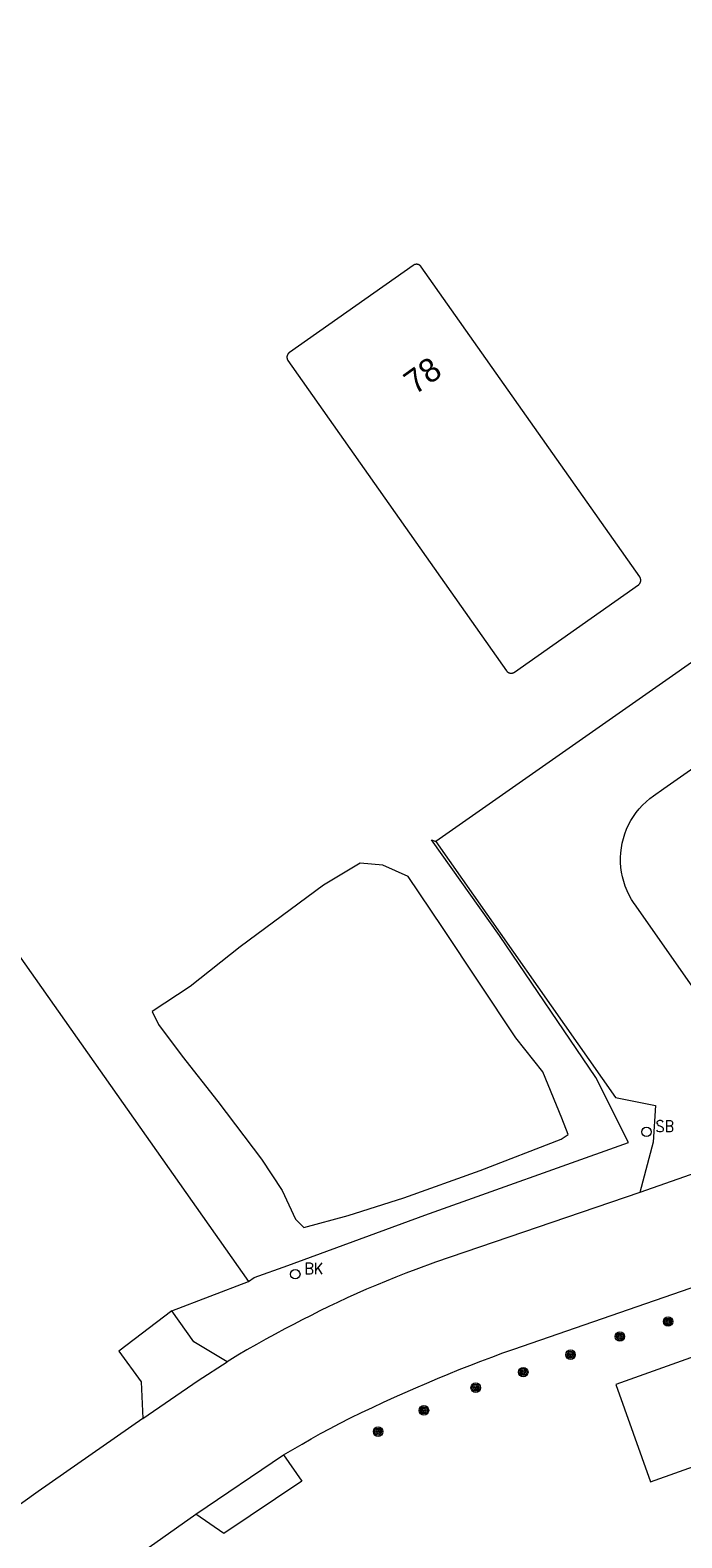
# Model space of a CAD drawing. Header units: metres. Extents: x 138165 to 154469, y 480134 to 494189.
# Tile 367 of 656: x 150632 to 150666, y 482592 to 482671. Entities that reach past the tile are written whole.
import ezdxf

# ---------------------------------------------------------------- set-up
doc = ezdxf.new("R2010")
doc.units = ezdxf.units.M
doc.header["$LTSCALE"] = 0.001
doc.header["$MEASUREMENT"] = 0
for name, color, linetype, lineweight in [('TOP-L-topo objecten punt', 7, 'Continuous', 0), ('TOP-L-topo objecten vlak', 7, 'Continuous', 0), ('TOP-T-topo huisnummering naamgeving', 7, 'Continuous', 0)]:
    doc.layers.add(name, color=color, linetype=linetype, lineweight=lineweight)
doc.styles.add('Style-INTL_ISO', font='INTL_ISO.shx')
doc.styles.add('Style-STANDARD', font='STANDARD.shx')

# ---------------------------------------------------------------- blocks, each defined once
blk = doc.blocks.new('24')
at = {"layer": 'TOP-L-topo objecten punt', "color": 7, "linetype": 'Continuous', "lineweight": 0}
for radius in [0.025, 0.0182, 0.0115, 0.005]:
    blk.add_circle((0, 0), radius, dxfattribs=at)
blk = doc.blocks.new('72')
at = {"layer": 'TOP-L-topo objecten punt', "color": 7, "linetype": 'Continuous', "lineweight": 0}
blk.add_circle((0, 0), 0.025, dxfattribs=at)
at = {"layer": 'TOP-L-topo objecten punt', "color": 7, "linetype": 'Continuous', "lineweight": 0, "style": 'Style-STANDARD'}
blk.add_text('BK', height=0.06, dxfattribs=at).set_placement((0.0483, 0))
blk = doc.blocks.new('175')
at = {"layer": 'TOP-L-topo objecten punt', "color": 7, "linetype": 'Continuous', "lineweight": 0}
blk.add_circle((0, 0), 0.025, dxfattribs=at)
at = {"layer": 'TOP-L-topo objecten punt', "color": 7, "linetype": 'Continuous', "lineweight": 0, "style": 'Style-STANDARD'}
blk.add_text('SB', height=0.06, dxfattribs=at).set_placement((0.0483, 0))

msp = doc.modelspace()

# ---------------------------------------------------------------- linework, layer by layer
at = {"layer": 'TOP-L-topo objecten vlak', "flags": 128}
for points in [[(150589.251, 482693.955), (150589.888, 482692.87), (150619.107, 482651.376), (150613.384, 482647.346), (150643.007, 482605.279)], [(150652.104, 482658.723), (150652.102, 482658.726), (150652.1, 482658.729), (150652.098, 482658.732), (150652.095, 482658.735), (150652.093, 482658.738), (150652.091, 482658.74), (150652.088, 482658.743), (150652.086, 482658.746), (150652.083, 482658.749), (150652.081, 482658.752), (150652.078, 482658.754), (150652.076, 482658.757), (150652.073, 482658.76), (150652.07, 482658.762), (150652.068, 482658.765), (150652.065, 482658.767), (150652.062, 482658.77), (150652.059, 482658.772), (150652.057, 482658.775), (150652.051, 482658.779), (150652.048, 482658.782), (150652.045, 482658.784), (150652.042, 482658.786), (150652.039, 482658.789), (150652.036, 482658.791), (150652.03, 482658.795), (150652.027, 482658.797), (150652.021, 482658.801), (150652.018, 482658.803), (150652.015, 482658.805), (150652.011, 482658.807), (150652.008, 482658.809), (150652.005, 482658.81), (150652.002, 482658.812), (150651.998, 482658.814), (150651.995, 482658.816), (150651.992, 482658.817), (150651.988, 482658.819), (150651.985, 482658.82), (150651.982, 482658.822), (150651.978, 482658.823), (150651.975, 482658.825), (150651.971, 482658.826), (150651.968, 482658.828), (150651.964, 482658.829), (150651.961, 482658.83), (150651.957, 482658.831), (150651.954, 482658.832), (150651.95, 482658.834), (150651.947, 482658.835), (150651.943, 482658.836), (150651.94, 482658.837), (150651.936, 482658.838), (150651.932, 482658.839), (150651.929, 482658.839), (150651.925, 482658.84), (150651.922, 482658.841), (150651.918, 482658.842), (150651.914, 482658.842), (150651.911, 482658.843), (150651.907, 482658.844), (150651.903, 482658.844), (150651.9, 482658.845), (150651.896, 482658.845), (150651.892, 482658.846), (150651.881, 482658.846), (150651.877, 482658.847), (150651.844, 482658.847), (150651.84, 482658.846), (150651.833, 482658.846), (150651.829, 482658.845), (150651.822, 482658.845), (150651.818, 482658.844), (150651.815, 482658.843), (150651.811, 482658.843), (150651.807, 482658.842), (150651.804, 482658.842), (150651.8, 482658.841), (150651.796, 482658.84), (150651.793, 482658.839), (150651.789, 482658.838), (150651.785, 482658.837), (150651.782, 482658.836), (150651.778, 482658.835), (150651.775, 482658.834), (150651.771, 482658.833), (150651.768, 482658.832), (150651.764, 482658.831), (150651.761, 482658.83), (150651.757, 482658.829), (150651.754, 482658.827), (150651.75, 482658.826), (150651.747, 482658.824), (150651.743, 482658.823), (150651.74, 482658.822), (150651.737, 482658.82), (150651.733, 482658.819), (150651.73, 482658.817), (150651.727, 482658.815), (150651.723, 482658.814), (150651.72, 482658.812), (150651.717, 482658.81), (150651.713, 482658.808), (150651.71, 482658.806), (150651.707, 482658.805), (150651.704, 482658.803), (150651.701, 482658.801), (150651.695, 482658.797), (150651.691, 482658.795), (150651.688, 482658.792), (150645.164, 482654.198), (150645.158, 482654.194), (150645.155, 482654.191), (150645.152, 482654.189), (150645.149, 482654.187), (150645.146, 482654.184), (150645.143, 482654.182), (150645.14, 482654.18), (150645.138, 482654.177), (150645.135, 482654.175), (150645.132, 482654.172), (150645.129, 482654.17), (150645.127, 482654.167), (150645.124, 482654.164), (150645.121, 482654.162), (150645.119, 482654.159), (150645.116, 482654.156), (150645.114, 482654.154), (150645.111, 482654.151), (150645.109, 482654.148), (150645.107, 482654.145), (150645.104, 482654.142), (150645.102, 482654.14), (150645.1, 482654.137), (150645.097, 482654.134), (150645.095, 482654.131), (150645.093, 482654.128), (150645.091, 482654.125), (150645.089, 482654.122), (150645.087, 482654.119), (150645.085, 482654.115), (150645.083, 482654.112), (150645.081, 482654.109), (150645.079, 482654.106), (150645.077, 482654.103), (150645.075, 482654.1), (150645.073, 482654.096), (150645.071, 482654.093), (150645.07, 482654.09), (150645.068, 482654.086), (150645.066, 482654.083), (150645.065, 482654.08), (150645.063, 482654.076), (150645.062, 482654.073), (150645.06, 482654.07), (150645.059, 482654.066), (150645.057, 482654.063), (150645.056, 482654.059), (150645.055, 482654.056), (150645.054, 482654.052), (150645.052, 482654.049), (150645.051, 482654.045), (150645.05, 482654.042), (150645.049, 482654.038), (150645.048, 482654.035), (150645.047, 482654.031), (150645.046, 482654.027), (150645.045, 482654.024), (150645.044, 482654.02), (150645.043, 482654.017), (150645.043, 482654.013), (150645.042, 482654.009), (150645.041, 482654.006), (150645.041, 482654.002), (150645.04, 482653.998), (150645.039, 482653.995), (150645.039, 482653.987), (150645.038, 482653.984), (150645.038, 482653.98), (150645.037, 482653.976), (150645.037, 482653.932), (150645.038, 482653.928), (150645.038, 482653.921), (150645.039, 482653.917), (150645.039, 482653.913), (150645.04, 482653.91), (150645.04, 482653.906), (150645.041, 482653.902), (150645.041, 482653.899), (150645.042, 482653.895), (150645.043, 482653.891), (150645.044, 482653.888), (150645.044, 482653.884), (150645.045, 482653.881), (150645.046, 482653.877), (150645.047, 482653.873), (150645.048, 482653.87), (150645.049, 482653.866), (150645.05, 482653.863), (150645.051, 482653.859), (150645.053, 482653.856), (150645.054, 482653.852), (150645.055, 482653.849), (150645.056, 482653.845), (150645.058, 482653.842), (150645.059, 482653.838), (150645.061, 482653.835), (150645.062, 482653.831), (150645.064, 482653.828), (150645.065, 482653.825), (150645.067, 482653.821), (150645.068, 482653.818), (150645.07, 482653.815), (150645.072, 482653.811), (150645.074, 482653.808), (150645.075, 482653.805), (150645.077, 482653.802), (150645.079, 482653.799), (150645.081, 482653.795), (150645.083, 482653.792), (150645.085, 482653.789), (150645.087, 482653.786), (150645.089, 482653.783), (150645.091, 482653.78), (150656.595, 482637.444), (150656.597, 482637.441), (150656.599, 482637.438), (150656.601, 482637.435), (150656.604, 482637.432), (150656.606, 482637.429), (150656.608, 482637.426), (150656.611, 482637.423), (150656.613, 482637.42), (150656.616, 482637.418), (150656.618, 482637.415), (150656.621, 482637.412), (150656.623, 482637.409), (150656.626, 482637.407), (150656.628, 482637.404), (150656.631, 482637.402), (150656.634, 482637.399), (150656.636, 482637.396), (150656.639, 482637.394), (150656.642, 482637.391), (150656.645, 482637.389), (150656.647, 482637.387), (150656.65, 482637.384), (150656.653, 482637.382), (150656.656, 482637.38), (150656.659, 482637.377), (150656.665, 482637.373), (150656.668, 482637.371), (150656.674, 482637.367), (150656.677, 482637.365), (150656.68, 482637.363), (150656.684, 482637.361), (150656.69, 482637.357), (150656.693, 482637.355), (150656.696, 482637.353), (150656.7, 482637.351), (150656.703, 482637.35), (150656.706, 482637.348), (150656.71, 482637.346), (150656.713, 482637.345), (150656.716, 482637.343), (150656.72, 482637.342), (150656.723, 482637.34), (150656.727, 482637.339), (150656.73, 482637.337), (150656.733, 482637.336), (150656.737, 482637.335), (150656.74, 482637.334), (150656.744, 482637.332), (150656.747, 482637.331), (150656.751, 482637.33), (150656.755, 482637.329), (150656.758, 482637.328), (150656.762, 482637.327), (150656.765, 482637.326), (150656.769, 482637.325), (150656.772, 482637.324), (150656.776, 482637.323), (150656.78, 482637.323), (150656.783, 482637.322), (150656.787, 482637.321), (150656.791, 482637.321), (150656.794, 482637.32), (150656.798, 482637.319), (150656.805, 482637.319), (150656.809, 482637.318), (150656.813, 482637.318), (150656.816, 482637.317), (150656.861, 482637.317), (150656.865, 482637.318), (150656.872, 482637.318), (150656.876, 482637.319), (150656.879, 482637.319), (150656.883, 482637.32), (150656.887, 482637.32), (150656.89, 482637.321), (150656.894, 482637.321), (150656.898, 482637.322), (150656.901, 482637.323), (150656.905, 482637.324), (150656.909, 482637.324), (150656.912, 482637.325), (150656.916, 482637.326), (150656.919, 482637.327), (150656.923, 482637.328), (150656.926, 482637.329), (150656.93, 482637.33), (150656.934, 482637.331), (150656.937, 482637.333), (150656.941, 482637.334), (150656.944, 482637.335), (150656.948, 482637.336), (150656.951, 482637.338), (150656.954, 482637.339), (150656.958, 482637.341), (150656.961, 482637.342), (150656.965, 482637.344), (150656.968, 482637.345), (150656.971, 482637.347), (150656.975, 482637.348), (150656.978, 482637.35), (150656.981, 482637.352), (150656.985, 482637.354), (150656.988, 482637.355), (150656.991, 482637.357), (150656.997, 482637.361), (150657.001, 482637.363), (150657.004, 482637.365), (150657.007, 482637.367), (150657.013, 482637.371), (150663.537, 482641.966), (150663.543, 482641.97), (150663.546, 482641.972), (150663.549, 482641.975), (150663.552, 482641.977), (150663.555, 482641.979), (150663.558, 482641.982), (150663.561, 482641.984), (150663.564, 482641.986), (150663.566, 482641.989), (150663.569, 482641.991), (150663.572, 482641.994), (150663.575, 482641.997), (150663.577, 482641.999), (150663.58, 482642.002), (150663.582, 482642.005), (150663.585, 482642.007), (150663.587, 482642.01), (150663.59, 482642.013), (150663.592, 482642.016), (150663.595, 482642.018), (150663.597, 482642.021), (150663.599, 482642.024), (150663.602, 482642.027), (150663.604, 482642.03), (150663.606, 482642.033), (150663.608, 482642.036), (150663.61, 482642.039), (150663.613, 482642.042), (150663.615, 482642.045), (150663.617, 482642.048), (150663.619, 482642.051), (150663.621, 482642.054), (150663.623, 482642.058), (150663.624, 482642.061), (150663.626, 482642.064), (150663.628, 482642.067), (150663.63, 482642.071), (150663.632, 482642.074), (150663.633, 482642.077), (150663.635, 482642.081), (150663.636, 482642.084), (150663.638, 482642.087), (150663.64, 482642.091), (150663.641, 482642.094), (150663.642, 482642.097), (150663.644, 482642.101), (150663.645, 482642.104), (150663.646, 482642.108), (150663.648, 482642.111), (150663.649, 482642.115), (150663.65, 482642.118), (150663.651, 482642.122), (150663.652, 482642.125), (150663.653, 482642.129), (150663.654, 482642.133), (150663.655, 482642.136), (150663.656, 482642.14), (150663.657, 482642.143), (150663.658, 482642.147), (150663.659, 482642.151), (150663.659, 482642.154), (150663.661, 482642.162), (150663.661, 482642.165), (150663.662, 482642.169), (150663.662, 482642.173), (150663.663, 482642.176), (150663.663, 482642.184), (150663.664, 482642.187), (150663.664, 482642.198), (150663.665, 482642.202), (150663.665, 482642.221), (150663.664, 482642.224), (150663.664, 482642.236), (150663.663, 482642.239), (150663.663, 482642.247), (150663.662, 482642.25), (150663.662, 482642.254), (150663.661, 482642.258), (150663.66, 482642.261), (150663.66, 482642.265), (150663.659, 482642.269), (150663.658, 482642.272), (150663.658, 482642.276), (150663.657, 482642.279), (150663.656, 482642.283), (150663.655, 482642.287), (150663.654, 482642.29), (150663.653, 482642.294), (150663.652, 482642.297), (150663.651, 482642.301), (150663.65, 482642.304), (150663.649, 482642.308), (150663.647, 482642.312), (150663.646, 482642.315), (150663.645, 482642.318), (150663.643, 482642.322), (150663.642, 482642.325), (150663.641, 482642.329), (150663.639, 482642.332), (150663.638, 482642.336), (150663.636, 482642.339), (150663.635, 482642.342), (150663.633, 482642.346), (150663.631, 482642.349), (150663.629, 482642.352), (150663.628, 482642.355), (150663.626, 482642.359), (150663.624, 482642.362), (150663.622, 482642.365), (150663.62, 482642.368), (150663.618, 482642.371), (150663.616, 482642.375), (150663.614, 482642.378), (150663.612, 482642.381), (150663.61, 482642.384), (150652.106, 482658.72), (150652.104, 482658.723)], [(150670.263, 482615.274), (150663.336, 482625.169), (150663.321, 482625.192), (150663.182, 482625.406), (150663.057, 482625.63), (150662.947, 482625.86), (150662.851, 482626.097), (150662.769, 482626.34), (150662.704, 482626.587), (150662.654, 482626.838), (150662.619, 482627.091), (150662.601, 482627.346), (150662.598, 482627.602), (150662.612, 482627.858), (150662.641, 482628.112), (150662.686, 482628.363), (150662.747, 482628.612), (150662.823, 482628.856), (150662.915, 482629.095), (150663.021, 482629.327), (150663.141, 482629.553), (150663.276, 482629.771), (150663.424, 482629.98), (150663.584, 482630.179), (150663.757, 482630.367), (150663.941, 482630.545), (150664.136, 482630.711), (150664.34, 482630.864), (150664.882, 482631.243), (150701.202, 482656.688)], [(150670.031, 482640.471), (150665.158, 482637.06), (150652.873, 482628.46)], [(150643.007, 482605.279), (150643.311, 482605.493), (150645.085, 482606.127), (150652.288, 482608.777), (150663.021, 482612.605), (150661.303, 482616.031), (150656.222, 482623.508), (150652.654, 482628.538), (150652.873, 482628.46)], [(150652.873, 482628.46), (150662.332, 482614.973), (150664.437, 482614.547), (150664.313, 482612.617), (150663.611, 482609.979)], [(150637.95, 482619.494), (150638.271, 482618.824), (150639.52, 482617.146), (150641.393, 482614.765), (150643.696, 482611.721), (150644.788, 482610.082), (150645.491, 482608.56), (150645.92, 482608.131), (150648.262, 482608.755), (150651.189, 482609.692), (150655.208, 482611.136), (150659.48, 482612.773), (150659.85, 482613.019), (150659.513, 482613.882), (150658.509, 482616.322), (150657.084, 482618.118), (150653.229, 482623.931), (150651.414, 482626.605), (150650.088, 482627.21), (150648.892, 482627.304), (150646.96, 482626.145), (150642.569, 482622.908), (150639.937, 482620.818), (150637.95, 482619.494)], [(150673.219, 482613.334), (150663.611, 482609.979)], [(150663.611, 482609.979), (150652.866, 482606.305), (150651.818, 482605.921), (150651.297, 482605.721), (150650.778, 482605.517), (150650.261, 482605.307), (150649.746, 482605.092), (150649.233, 482604.873), (150648.722, 482604.648), (150648.213, 482604.418), (150647.707, 482604.184), (150647.237, 482603.961), (150646.77, 482603.733), (150646.304, 482603.501), (150645.841, 482603.265), (150645.379, 482603.025), (150644.919, 482602.783), (150644.419, 482602.515), (150643.922, 482602.243), (150643.427, 482601.967), (150642.934, 482601.687), (150642.443, 482601.403), (150641.889, 482601.058)], [(150644.86, 482596.153), (150645.83, 482596.726), (150646.319, 482597.005), (150646.812, 482597.278), (150647.308, 482597.545), (150647.807, 482597.807), (150648.38, 482598.098), (150648.957, 482598.38), (150649.538, 482598.656), (150650.122, 482598.926), (150650.706, 482599.193), (150651.267, 482599.445), (150651.83, 482599.693), (150652.395, 482599.936), (150652.962, 482600.175), (150653.53, 482600.41), (150654.101, 482600.641), (150654.673, 482600.867), (150655.246, 482601.089), (150655.822, 482601.306), (150656.399, 482601.519), (150656.977, 482601.728), (150668.592, 482605.736)], [(150664.182, 482594.731), (150682.06, 482601.109), (150680.229, 482606.244), (150662.35, 482599.866), (150664.182, 482594.731)], [(150638.969, 482603.735), (150643.007, 482605.279)], [(150638.969, 482603.735), (150636.193, 482601.613), (150637.357, 482600.009), (150637.456, 482598.075)], [(150641.889, 482601.058), (150640.128, 482602.112), (150638.969, 482603.735)], [(150637.456, 482598.075), (150640.365, 482600.065), (150641.889, 482601.058)], [(150637.456, 482598.075), (150631.948, 482594.223), (150629.5, 482592.495), (150615.223, 482582.337), (150597.285, 482569.933)], [(150644.86, 482596.153), (150645.818, 482594.767), (150641.721, 482592.01), (150640.244, 482593.036)], [(150640.244, 482593.036), (150644.86, 482596.153)], [(150625.94, 482582.939), (150637.49, 482591.091), (150640.244, 482593.036)]]:
    msp.add_lwpolyline(points, dxfattribs=at)

# ---------------------------------------------------------------- block references
at = {"layer": 'TOP-L-topo objecten punt', "xscale": 10, "yscale": 10, "zscale": 10}
for name, p in [('175', (150663.965, 482613.162)), ('72', (150645.476, 482605.667)), ('24', (150665.103, 482603.176)), ('24', (150662.564, 482602.383)), ('24', (150659.966, 482601.43)), ('24', (150657.478, 482600.512)), ('24', (150654.975, 482599.692)), ('24', (150652.248, 482598.499)), ('24', (150649.835, 482597.377))]:
    msp.add_blockref(name, p, dxfattribs=at)

# ---------------------------------------------------------------- texts
at = {"layer": 'TOP-T-topo huisnummering naamgeving', "style": 'Style-INTL_ISO'}
msp.add_text('78', height=1.25, rotation=35.8, dxfattribs=at).set_placement((150651.783, 482651.949))

doc.saveas('drawing.dxf')
